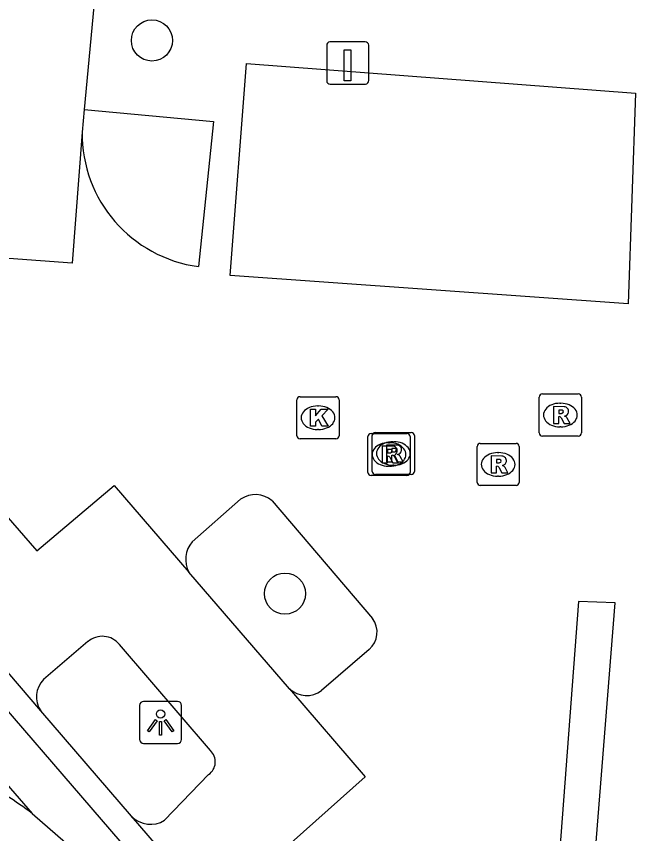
# Model space of a CAD drawing. Extents: x 159961 to 160856, y 382704 to 383353.
# Drawn here: x 160585.55 to 160600.27, y 383122.96 to 383142.37 of the extents above; entities that cross this region are included whole.
import ezdxf

# ---------------------------------------------------------------- set-up
doc = ezdxf.new("R2010")
doc.units = 0
for name, color, linetype in [('IMGEO_Boom', 7, 'Continuous'), ('IMGEO_Kolk', 7, 'Continuous'), ('IMGEO_Laadpaal', 7, 'Continuous'), ('IMGEO_Lichtpunt', 7, 'Continuous'), ('IMGEO_Rijbaan_lokaal_open', 7, 'Continuous'), ('IMGEO_Rioolput', 7, 'Continuous'), ('IMGEO_Voetpad_open', 7, 'Continuous')]:
    doc.layers.add(name, color=color, linetype=linetype)

msp = doc.modelspace()

# ---------------------------------------------------------------- linework, layer by layer
at = {"layer": 'IMGEO_Boom'}
for centre in [(160588.77, 383141.8), (160591.932, 383128.658)]:
    msp.add_circle(centre, 0.489, dxfattribs=at)
at = {"layer": 'IMGEO_Kolk'}
for p, q in [((160592.217, 383132.411), (160592.217, 383133.263)), ((160592.292, 383133.337), (160593.144, 383133.337)), ((160593.218, 383133.263), (160593.218, 383132.411)), ((160592.705, 383133.117), (160592.73, 383133.117)), ((160592.728, 383132.557), (160592.703, 383132.557)), ((160593.144, 383132.337), (160592.292, 383132.337))]:
    msp.add_line(p, q, dxfattribs=at)
for points in [[(160592.217, 383132.411), (160592.217, 383133.263)], [(160592.292, 383133.337), (160593.144, 383133.337)], [(160593.218, 383133.263), (160593.218, 383132.411)], [(160592.538, 383133.037), (160592.661, 383133.037), (160592.661, 383132.886), (160592.791, 383133.037), (160592.955, 383133.037), (160592.809, 383132.886), (160592.962, 383132.637), (160592.81, 383132.637), (160592.725, 383132.801), (160592.661, 383132.734), (160592.661, 383132.637), (160592.538, 383132.637), (160592.538, 383133.037)], [(160593.144, 383132.337), (160592.292, 383132.337)]]:
    msp.add_lwpolyline(points, dxfattribs=at)
for centre, start, end in [((160592.294, 383133.261), 91.552, 178.448), ((160592.294, 383133.261), 91.552, 178.448), ((160593.142, 383133.261), 1.552, 88.448), ((160593.142, 383133.261), 1.552, 88.448), ((160592.294, 383132.413), 181.552, 268.448), ((160592.294, 383132.413), 181.552, 268.448), ((160593.142, 383132.413), 271.552, 358.448), ((160593.142, 383132.413), 271.552, 358.448)]:
    msp.add_arc(centre, 0.0765, start, end, dxfattribs=at)
for centre, major_axis, ratio, start_param, end_param in [((160592.704, 383132.837), (-0.387, 0.002), 0.722429, 4.712389, 7.853982), ((160592.729, 383132.837), (-0.39, 0.002), 0.717154, 1.570796, 4.712389)]:
    msp.add_ellipse(centre, major_axis=major_axis, ratio=ratio, start_param=start_param, end_param=end_param, dxfattribs=at)
at = {"layer": 'IMGEO_Laadpaal'}
for p, q in [((160593.839, 383141.765), (160592.998, 383141.765)), ((160593.839, 383141.765), (160592.998, 383141.765)), ((160592.923, 383141.681), (160592.923, 383140.84)), ((160592.923, 383141.681), (160592.923, 383140.84)), ((160593.923, 383140.849), (160593.923, 383141.69)), ((160593.923, 383140.849), (160593.923, 383141.69)), ((160593.007, 383140.765), (160593.848, 383140.765)), ((160593.007, 383140.765), (160593.848, 383140.765))]:
    msp.add_line(p, q, dxfattribs=at)
msp.add_lwpolyline([(160593.338, 383141.578), (160593.498, 383141.578), (160593.498, 383140.845), (160593.338, 383140.845), (160593.338, 383141.578)], dxfattribs=at)
for centre, start, end in [((160593.001, 383141.687), 92.4484, 184.2845), ((160593.001, 383141.687), 92.4484, 184.2845), ((160593.845, 383141.687), 2.4484, 94.2845), ((160593.845, 383141.687), 2.4484, 94.2845), ((160593.001, 383140.843), 182.4484, 274.2845), ((160593.001, 383140.843), 182.4484, 274.2845), ((160593.845, 383140.843), 272.4484, 4.2845), ((160593.845, 383140.843), 272.4484, 4.2845)]:
    msp.add_arc(centre, 0.0779, start, end, dxfattribs=at)
at = {"layer": 'IMGEO_Lichtpunt'}
for p, q in [((160588.478, 383126.001), (160588.478, 383125.194)), ((160588.478, 383126.001), (160588.478, 383125.194)), ((160589.38, 383126.096), (160588.572, 383126.096)), ((160589.38, 383126.096), (160588.572, 383126.096)), ((160589.474, 383125.194), (160589.474, 383126.001)), ((160589.474, 383125.194), (160589.474, 383126.001)), ((160588.572, 383125.1), (160589.38, 383125.1)), ((160588.572, 383125.1), (160589.38, 383125.1))]:
    msp.add_line(p, q, dxfattribs=at)
for points in [[(160588.852, 383125.665), (160588.891, 383125.637), (160588.703, 383125.375), (160588.665, 383125.402), (160588.852, 383125.665)], [(160588.954, 383125.617), (160589.001, 383125.617), (160589.001, 383125.295), (160588.954, 383125.295), (160588.954, 383125.617)], [(160589.064, 383125.637), (160589.102, 383125.664), (160589.289, 383125.402), (160589.25, 383125.374), (160589.064, 383125.637)]]:
    msp.add_lwpolyline(points, dxfattribs=at)
msp.add_circle((160588.977, 383125.799), 0.0994, dxfattribs=at)
for centre, start, end in [((160588.572, 383126.001), 90, 180), ((160588.572, 383126.001), 90, 180), ((160589.38, 383126.001), 0, 90), ((160589.38, 383126.001), 0, 90), ((160588.572, 383125.194), 180, 270), ((160588.572, 383125.194), 180, 270), ((160589.38, 383125.194), 270, 0), ((160589.38, 383125.194), 270, 360)]:
    msp.add_arc(centre, 0.0946, start, end, dxfattribs=at)
at = {"layer": 'IMGEO_Rijbaan_lokaal_open'}
for points in [[(160587.414, 383142.866), (160587.159, 383140.163)], [(160587.159, 383140.163), (160587.11, 383139.624)], [(160587.11, 383139.624), (160586.876, 383136.508), (160581.06, 383136.941), (160581.301, 383139.995)]]:
    msp.add_lwpolyline(points, dxfattribs=at)
at = {"layer": 'IMGEO_Rioolput'}
for p, q in [((160598.051, 383133.401), (160598.903, 383133.401)), ((160597.976, 383132.475), (160597.976, 383133.327)), ((160598.464, 383133.181), (160598.489, 383133.181)), ((160598.977, 383133.327), (160598.977, 383132.475)), ((160598.487, 383132.621), (160598.462, 383132.621)), ((160593.904, 383131.538), (160593.904, 383132.39)), ((160593.979, 383132.464), (160594.831, 383132.464)), ((160594.007, 383131.562), (160594.007, 383132.414)), ((160594.082, 383132.488), (160594.934, 383132.488)), ((160594.905, 383132.39), (160594.905, 383131.538)), ((160595.008, 383132.414), (160595.008, 383131.562)), ((160598.903, 383132.401), (160598.051, 383132.401)), ((160594.392, 383132.244), (160594.417, 383132.244)), ((160594.495, 383132.268), (160594.52, 383132.268)), ((160596.573, 383132.228), (160597.425, 383132.228)), ((160596.498, 383131.302), (160596.498, 383132.154)), ((160596.986, 383132.008), (160597.011, 383132.008)), ((160597.499, 383132.154), (160597.499, 383131.302)), ((160594.415, 383131.684), (160594.39, 383131.684)), ((160594.518, 383131.708), (160594.493, 383131.708)), ((160594.831, 383131.464), (160593.979, 383131.464)), ((160594.934, 383131.488), (160594.082, 383131.488)), ((160597.009, 383131.448), (160596.984, 383131.448)), ((160597.425, 383131.228), (160596.573, 383131.228))]:
    msp.add_line(p, q, dxfattribs=at)
for points in [[(160598.051, 383133.401), (160598.903, 383133.401)], [(160597.976, 383132.475), (160597.976, 383133.327)], [(160598.977, 383133.327), (160598.977, 383132.475)], [(160598.565, 383133.099), (160598.313, 383133.101), (160598.313, 383132.701)], [(160598.491, 383133.02), (160598.437, 383133.02), (160598.437, 383132.939)], [(160598.313, 383132.701), (160598.437, 383132.701), (160598.437, 383132.863), (160598.448, 383132.863)], [(160598.437, 383132.939), (160598.489, 383132.939)], [(160598.495, 383132.834), (160598.566, 383132.701), (160598.706, 383132.701), (160598.641, 383132.827)], [(160593.904, 383131.538), (160593.904, 383132.39)], [(160593.979, 383132.464), (160594.831, 383132.464)], [(160594.007, 383131.562), (160594.007, 383132.414)], [(160594.082, 383132.488), (160594.934, 383132.488)], [(160594.905, 383132.39), (160594.905, 383131.538)], [(160595.008, 383132.414), (160595.008, 383131.562)], [(160598.903, 383132.401), (160598.051, 383132.401)], [(160596.573, 383132.228), (160597.425, 383132.228)], [(160594.493, 383132.162), (160594.241, 383132.164), (160594.241, 383131.764)], [(160594.596, 383132.186), (160594.344, 383132.188), (160594.344, 383131.788)], [(160594.419, 383132.083), (160594.365, 383132.083), (160594.365, 383132.002)], [(160594.365, 383132.002), (160594.417, 383132.002)], [(160594.522, 383132.107), (160594.468, 383132.107), (160594.468, 383132.026)], [(160594.468, 383132.026), (160594.52, 383132.026)], [(160596.498, 383131.302), (160596.498, 383132.154)], [(160597.499, 383132.154), (160597.499, 383131.302)], [(160594.241, 383131.764), (160594.365, 383131.764), (160594.365, 383131.926), (160594.376, 383131.926)], [(160594.344, 383131.788), (160594.468, 383131.788), (160594.468, 383131.95), (160594.479, 383131.95)], [(160594.423, 383131.897), (160594.494, 383131.764), (160594.634, 383131.764), (160594.569, 383131.89)], [(160594.526, 383131.921), (160594.597, 383131.788), (160594.737, 383131.788), (160594.672, 383131.914)], [(160597.087, 383131.926), (160596.835, 383131.928), (160596.835, 383131.528)], [(160597.013, 383131.847), (160596.959, 383131.847), (160596.959, 383131.766)], [(160596.835, 383131.528), (160596.959, 383131.528), (160596.959, 383131.69), (160596.97, 383131.69)], [(160596.959, 383131.766), (160597.011, 383131.766)], [(160597.017, 383131.661), (160597.088, 383131.528), (160597.228, 383131.528), (160597.163, 383131.654)], [(160594.831, 383131.464), (160593.979, 383131.464)], [(160594.934, 383131.488), (160594.082, 383131.488)], [(160597.425, 383131.228), (160596.573, 383131.228)]]:
    msp.add_lwpolyline(points, dxfattribs=at)
for centre, radius, start, end in [((160598.053, 383133.325), 0.0765, 91.552, 178.448), ((160598.053, 383133.325), 0.0765, 91.552, 178.448), ((160598.901, 383133.325), 0.0765, 1.552, 88.448), ((160598.901, 383133.325), 0.0765, 1.552, 88.448), ((160598.497, 383132.924), 0.0964, 77.0061, 93.1865), ((160598.511, 383132.981), 0.0378, 276.6634, 79.6772), ((160598.564, 383132.989), 0.109, 350.3612, 89.416), ((160598.447, 383132.81), 0.0533, 26.0293, 88.6989), ((160598.473, 383133.128), 0.19, 274.7715, 282.9687), ((160598.562, 383132.989), 0.112, 277.5842, 350.9817), ((160598.546, 383132.774), 0.108, 29.5134, 73.7905), ((160593.981, 383132.388), 0.0765, 91.552, 178.448), ((160593.981, 383132.388), 0.0765, 91.552, 178.448), ((160594.084, 383132.412), 0.0765, 91.552, 178.448), ((160594.084, 383132.412), 0.0765, 91.552, 178.448), ((160594.829, 383132.388), 0.0765, 1.552, 88.448), ((160594.829, 383132.388), 0.0765, 1.552, 88.448), ((160594.932, 383132.412), 0.0765, 1.552, 88.448), ((160594.932, 383132.412), 0.0765, 1.552, 88.448), ((160598.053, 383132.477), 0.0765, 181.552, 268.448), ((160598.053, 383132.477), 0.0765, 181.552, 268.448), ((160598.901, 383132.477), 0.0765, 271.552, 358.448), ((160598.901, 383132.477), 0.0765, 271.552, 358.448), ((160596.575, 383132.152), 0.0765, 91.552, 178.448), ((160596.575, 383132.152), 0.0765, 91.552, 178.448), ((160597.423, 383132.152), 0.0765, 1.552, 88.448), ((160597.423, 383132.152), 0.0765, 1.552, 88.448), ((160594.401, 383132.191), 0.19, 274.7715, 282.9687), ((160594.425, 383131.987), 0.0964, 77.0061, 93.1865), ((160594.439, 383132.044), 0.0378, 276.6634, 79.6772), ((160594.492, 383132.052), 0.109, 350.3612, 89.416), ((160594.49, 383132.052), 0.112, 277.5842, 350.9817), ((160594.504, 383132.215), 0.19, 274.7715, 282.9687), ((160594.528, 383132.011), 0.0964, 77.0061, 93.1865), ((160594.542, 383132.068), 0.0378, 276.6634, 79.6772), ((160594.595, 383132.076), 0.109, 350.3612, 89.416), ((160594.593, 383132.076), 0.112, 277.5842, 350.9817), ((160594.375, 383131.873), 0.0533, 26.0293, 88.6989), ((160594.478, 383131.897), 0.0533, 26.0293, 88.6989), ((160594.474, 383131.837), 0.108, 29.5134, 73.7905), ((160594.577, 383131.861), 0.108, 29.5134, 73.7905), ((160597.019, 383131.751), 0.0964, 77.0061, 93.1865), ((160597.033, 383131.808), 0.0378, 276.6634, 79.6772), ((160597.086, 383131.816), 0.109, 350.3612, 89.416), ((160596.969, 383131.637), 0.0533, 26.0293, 88.6989), ((160596.995, 383131.955), 0.19, 274.7715, 282.9687), ((160597.084, 383131.816), 0.112, 277.5842, 350.9817), ((160597.068, 383131.601), 0.108, 29.5134, 73.7905), ((160593.981, 383131.54), 0.0765, 181.552, 268.448), ((160593.981, 383131.54), 0.0765, 181.552, 268.448), ((160594.084, 383131.564), 0.0765, 181.552, 268.448), ((160594.084, 383131.564), 0.0765, 181.552, 268.448), ((160594.829, 383131.54), 0.0765, 271.552, 358.448), ((160594.829, 383131.54), 0.0765, 271.552, 358.448), ((160594.932, 383131.564), 0.0765, 271.552, 358.448), ((160594.932, 383131.564), 0.0765, 271.552, 358.448), ((160596.575, 383131.304), 0.0765, 181.552, 268.448), ((160596.575, 383131.304), 0.0765, 181.552, 268.448), ((160597.423, 383131.304), 0.0765, 271.552, 358.448), ((160597.423, 383131.304), 0.0765, 271.552, 358.448)]:
    msp.add_arc(centre, radius, start, end, dxfattribs=at)
for centre, major_axis, ratio, start_param, end_param in [((160598.463, 383132.901), (-0.387, 0.002), 0.722429, 4.712389, 7.853982), ((160598.488, 383132.901), (-0.39, 0.002), 0.717154, 1.570796, 4.712389), ((160594.391, 383131.964), (-0.387, 0.002), 0.722429, 4.712389, 7.853982), ((160594.494, 383131.988), (-0.387, 0.002), 0.722429, 4.712389, 7.853982), ((160594.416, 383131.964), (-0.39, 0.002), 0.717154, 1.570796, 4.712389), ((160594.519, 383131.988), (-0.39, 0.002), 0.717154, 1.570796, 4.712389), ((160596.985, 383131.728), (-0.387, 0.002), 0.722429, 4.712389, 7.853982), ((160597.01, 383131.728), (-0.39, 0.002), 0.717154, 1.570796, 4.712389)]:
    msp.add_ellipse(centre, major_axis=major_axis, ratio=ratio, start_param=start_param, end_param=end_param, dxfattribs=at)
at = {"layer": 'IMGEO_Voetpad_open'}
for points in [[(160590.627, 383136.217), (160591.02, 383141.25), (160600.266, 383140.552), (160600.086, 383135.547), (160590.627, 383136.217)], [(160587.159, 383140.163), (160590.233, 383139.872), (160589.878, 383136.427)], [(160588.265, 383122.488), (160579.495, 383132.663), (160575.821, 383132.939), (160575.742, 383131.767), (160578.923, 383131.502), (160585.924, 383123.435)], [(160586.128, 383125.873), (160582.753, 383129.818), (160584.555, 383131.372), (160586.032, 383129.674), (160587.873, 383131.23), (160589.649, 383129.168)], [(160589.73, 383129.892), (160590.878, 383130.902)], [(160591.626, 383130.864), (160594.012, 383128.067)], [(160592.039, 383126.394), (160589.649, 383129.168)], [(160598.204, 383108.603), (160599.782, 383128.438), (160598.911, 383128.473), (160597.42, 383108.722), (160598.204, 383108.603)], [(160587.251, 383127.517), (160586.192, 383126.619)], [(160590.16, 383124.93), (160587.997, 383127.45)], [(160593.93, 383127.332), (160592.804, 383126.358)], [(160592.039, 383126.394), (160593.837, 383124.307), (160592.078, 383122.738), (160593.527, 383121.013), (160591.691, 383119.418), (160588.288, 383123.367)], [(160588.288, 383123.367), (160586.128, 383125.873)], [(160589.068, 383123.274), (160590.118, 383124.361)], [(160585.924, 383123.435), (160586.899, 383122.583), (160587.263, 383122.201), (160587.566, 383121.879)]]:
    msp.add_lwpolyline(points, dxfattribs=at)
for centre, radius, start, end in [((160590.304, 383139.593), 3.194, 179.4353, 262.3375), ((160591.227, 383130.396), 0.615, 49.5859, 124.5976), ((160590.222, 383129.47), 0.648, 139.3927, 207.8401), ((160593.582, 383127.743), 0.539, 310.2941, 36.9742), ((160587.592, 383127.124), 0.52, 38.8289, 130.9069), ((160586.63, 383126.206), 0.602, 136.6706, 213.5225), ((160592.443, 383126.833), 0.596, 227.3641, 307.2474), ((160589.912, 383124.662), 0.365, 304.3431, 47.2138), ((160580.175, 383115.764), 9.586, 53.1487, 62.0216), ((160588.735, 383123.8), 0.623, 224.0829, 302.3184)]:
    msp.add_arc(centre, radius, start, end, dxfattribs=at)

doc.saveas('drawing.dxf')
